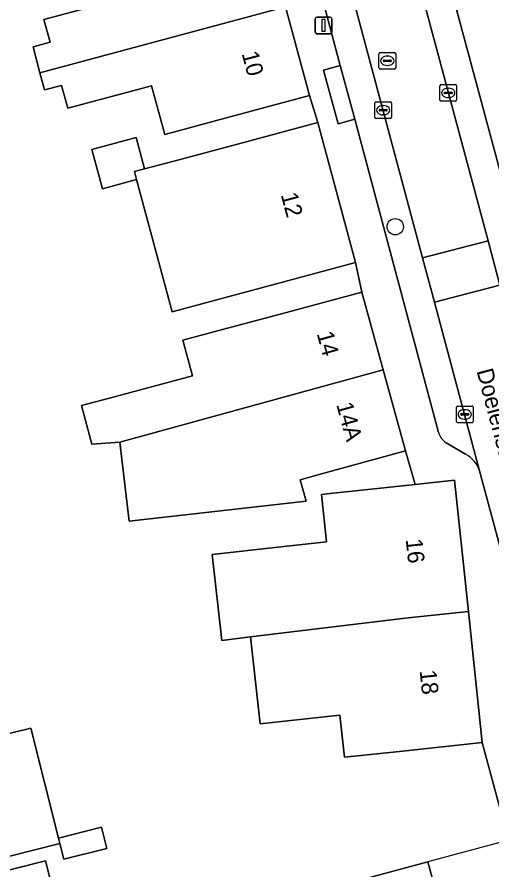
# Model space of a CAD drawing. Extents: x 159262 to 160143, y 383399 to 384319.
# Drawn here: x 159631.2 to 159659.7, y 383674.4 to 383725.6 of the extents above; entities that cross this region are included whole.
import ezdxf

# ---------------------------------------------------------------- set-up
doc = ezdxf.new("R2010")
doc.units = 0
for name, color, linetype in [('IMGEO_Boom', 7, 'Continuous'), ('IMGEO_Erf', 7, 'Continuous'), ('IMGEO_Kolk', 7, 'Continuous'), ('IMGEO_Lichtmast', 7, 'Continuous'), ('IMGEO_Openbare_ruimte_label', 7, 'Continuous'), ('IMGEO_Pand', 7, 'Continuous'), ('IMGEO_Pand_nummerreeks', 7, 'Continuous'), ('IMGEO_Pand_overbouw', 7, 'Continuous'), ('IMGEO_Parkeervlak_open', 7, 'Continuous'), ('IMGEO_Rijbaan_lokaal_open', 7, 'Continuous'), ('IMGEO_Rioolput', 7, 'Continuous'), ('IMGEO_Voetpad_open', 7, 'Continuous')]:
    doc.layers.add(name, color=color, linetype=linetype)

msp = doc.modelspace()

# ---------------------------------------------------------------- linework, layer by layer
at = {"layer": 'IMGEO_Boom'}
msp.add_circle((159653.905, 383712.994), 0.489, dxfattribs=at)
at = {"layer": 'IMGEO_Erf'}
for points in [[(159635.097, 383702.265), (159636.69, 383702.693), (159641.747, 383704.052), (159641.175, 383706.184), (159643.844, 383706.901), (159647.081, 383707.77), (159651.909, 383709.067), (159651.524, 383710.844), (159646.696, 383709.547), (159643.336, 383708.644), (159640.528, 383707.89), (159638.398, 383715.818), (159636.346, 383715.267), (159635.711, 383717.629), (159638.367, 383718.343), (159638.873, 383716.46), (159641.001, 383717.032), (159644.437, 383717.955), (159649.265, 383719.252), (159648.76, 383720.87), (159643.932, 383719.573), (159640.079, 383718.537), (159639.297, 383721.448), (159634.272, 383720.098), (159633.902, 383721.475), (159632.879, 383721.2), (159632.6, 383722.237), (159632.184, 383723.784), (159633.208, 383724.058), (159632.841, 383725.424), (159635.39, 383726.109)], [(159661.769, 383672.22), (159659.121, 383682.043), (159654.149, 383681.516), (159650.854, 383681.166), (159650.586, 383683.691), (159645.796, 383683.163), (159645.22, 383688.38), (159643.498, 383688.17), (159642.928, 383693.339), (159646.868, 383693.777), (159649.789, 383694.081), (159649.486, 383696.935), (159649.631, 383696.951), (159655.096, 383697.531), (159654.527, 383699.544), (159649.706, 383698.219), (159648.202, 383697.806), (159648.516, 383696.661), (159648.553, 383696.526), (159637.954, 383695.337), (159637.393, 383700.076), (159635.717, 383699.956), (159635.097, 383702.265)], [(159626.897, 383673.438), (159632.943, 383674.959), (159636.849, 383659.425)], [(159651.485, 383673.719), (159655.851, 383674.889), (159656.944, 383670.909)]]:
    msp.add_lwpolyline(points, dxfattribs=at)
msp.add_lwpolyline([(159636.282, 383676.965), (159636.602, 383675.692), (159634.035, 383675.046), (159633.799, 383675.984), (159627.527, 383674.407), (159625.785, 383681.34), (159624.704, 383685.641), (159628.763, 383686.661), (159629.843, 383682.36), (159632.057, 383682.917), (159633.715, 383676.319)], close=True, dxfattribs=at)
at = {"layer": 'IMGEO_Kolk'}
for p, q in [((159656.584, 383720.597), (159656.584, 383721.449)), ((159656.659, 383721.523), (159657.511, 383721.523)), ((159657.072, 383721.303), (159657.097, 383721.303)), ((159657.585, 383721.449), (159657.585, 383720.597)), ((159656.843, 383721.017), (159656.843, 383721.029)), ((159657.281, 383720.98), (159656.883, 383720.98)), ((159656.886, 383721.066), (159657.284, 383721.066)), ((159657.095, 383720.743), (159657.07, 383720.743)), ((159657.327, 383721.029), (159657.327, 383721.017)), ((159652.679, 383719.56), (159652.679, 383720.412)), ((159652.754, 383720.486), (159653.606, 383720.486)), ((159653.167, 383720.266), (159653.192, 383720.266)), ((159653.68, 383720.412), (159653.68, 383719.56)), ((159657.511, 383720.523), (159656.659, 383720.523)), ((159652.938, 383719.98), (159652.938, 383719.992)), ((159653.376, 383719.943), (159652.978, 383719.943)), ((159652.981, 383720.029), (159653.379, 383720.029)), ((159653.19, 383719.706), (159653.165, 383719.706)), ((159653.422, 383719.992), (159653.422, 383719.98)), ((159653.606, 383719.486), (159652.754, 383719.486)), ((159657.567, 383701.312), (159657.567, 383702.164)), ((159657.642, 383702.238), (159658.494, 383702.238)), ((159657.869, 383701.781), (159658.267, 383701.781)), ((159658.055, 383702.018), (159658.08, 383702.018)), ((159658.568, 383702.164), (159658.568, 383701.312)), ((159657.826, 383701.732), (159657.826, 383701.744)), ((159658.264, 383701.695), (159657.866, 383701.695)), ((159658.078, 383701.458), (159658.053, 383701.458)), ((159658.31, 383701.744), (159658.31, 383701.732)), ((159658.494, 383701.238), (159657.642, 383701.238))]:
    msp.add_line(p, q, dxfattribs=at)
for points in [[(159656.584, 383720.597), (159656.584, 383721.449)], [(159656.659, 383721.523), (159657.511, 383721.523)], [(159657.585, 383721.449), (159657.585, 383720.597)], [(159652.679, 383719.56), (159652.679, 383720.412)], [(159652.754, 383720.486), (159653.606, 383720.486)], [(159653.68, 383720.412), (159653.68, 383719.56)], [(159657.511, 383720.523), (159656.659, 383720.523)], [(159653.606, 383719.486), (159652.754, 383719.486)], [(159657.567, 383701.312), (159657.567, 383702.164)], [(159657.642, 383702.238), (159658.494, 383702.238)], [(159658.568, 383702.164), (159658.568, 383701.312)], [(159658.494, 383701.238), (159657.642, 383701.238)]]:
    msp.add_lwpolyline(points, dxfattribs=at)
for centre, radius, start, end in [((159656.661, 383721.447), 0.0765, 91.552, 178.448), ((159656.661, 383721.447), 0.0765, 91.552, 178.448), ((159657.509, 383721.447), 0.0765, 1.552, 88.448), ((159657.509, 383721.447), 0.0765, 1.552, 88.448), ((159656.883, 383721.026), 0.0403, 85.8775, 175.7526), ((159656.88, 383721.016), 0.0366, 178.938, 274.7102), ((159657.284, 383721.023), 0.043, 264.8664, 352.4533), ((159657.288, 383721.028), 0.0386, 1.7309, 96.639), ((159652.756, 383720.41), 0.0765, 91.552, 178.448), ((159652.756, 383720.41), 0.0765, 91.552, 178.448), ((159653.604, 383720.41), 0.0765, 1.552, 88.448), ((159653.604, 383720.41), 0.0765, 1.552, 88.448), ((159656.661, 383720.599), 0.0765, 181.552, 268.448), ((159656.661, 383720.599), 0.0765, 181.552, 268.448), ((159657.509, 383720.599), 0.0765, 271.552, 358.448), ((159657.509, 383720.599), 0.0765, 271.552, 358.448), ((159652.978, 383719.989), 0.0403, 85.8775, 175.7526), ((159652.975, 383719.979), 0.0366, 178.938, 274.7102), ((159653.379, 383719.986), 0.043, 264.8664, 352.4533), ((159653.383, 383719.991), 0.0386, 1.7309, 96.639), ((159652.756, 383719.562), 0.0765, 181.552, 268.448), ((159652.756, 383719.562), 0.0765, 181.552, 268.448), ((159653.604, 383719.562), 0.0765, 271.552, 358.448), ((159653.604, 383719.562), 0.0765, 271.552, 358.448), ((159657.644, 383702.162), 0.0765, 91.552, 178.448), ((159657.644, 383702.162), 0.0765, 91.552, 178.448), ((159657.866, 383701.741), 0.0403, 85.8775, 175.7526), ((159658.271, 383701.743), 0.0386, 1.7309, 96.639), ((159658.492, 383702.162), 0.0765, 1.552, 88.448), ((159658.492, 383702.162), 0.0765, 1.552, 88.448), ((159657.644, 383701.314), 0.0765, 181.552, 268.448), ((159657.644, 383701.314), 0.0765, 181.552, 268.448), ((159657.863, 383701.731), 0.0366, 178.938, 274.7102), ((159658.267, 383701.738), 0.043, 264.8664, 352.4533), ((159658.492, 383701.314), 0.0765, 271.552, 358.448), ((159658.492, 383701.314), 0.0765, 271.552, 358.448)]:
    msp.add_arc(centre, radius, start, end, dxfattribs=at)
for centre, major_axis, ratio, start_param, end_param in [((159657.071, 383721.023), (-0.387, 0.002), 0.722429, 4.712389, 7.853982), ((159657.096, 383721.023), (-0.39, 0.002), 0.717154, 1.570796, 4.712389), ((159653.166, 383719.986), (-0.387, 0.002), 0.722429, 4.712389, 7.853982), ((159653.191, 383719.986), (-0.39, 0.002), 0.717154, 1.570796, 4.712389), ((159658.054, 383701.738), (-0.387, 0.002), 0.722429, 4.712389, 7.853982), ((159658.079, 383701.738), (-0.39, 0.002), 0.717154, 1.570796, 4.712389)]:
    msp.add_ellipse(centre, major_axis=major_axis, ratio=ratio, start_param=start_param, end_param=end_param, dxfattribs=at)
at = {"layer": 'IMGEO_Lichtmast'}
for p, q in [((159649.103, 383724.674), (159649.103, 383725.474)), ((159649.103, 383725.474), (159649.103, 383724.674)), ((159649.203, 383725.574), (159649.993, 383725.574)), ((159649.993, 383725.574), (159649.203, 383725.574)), ((159650.093, 383725.474), (159650.093, 383724.674)), ((159650.093, 383724.674), (159650.093, 383725.474)), ((159649.993, 383724.574), (159649.203, 383724.574)), ((159649.203, 383724.574), (159649.993, 383724.574))]:
    msp.add_line(p, q, dxfattribs=at)
msp.add_lwpolyline([(159649.523, 383725.449), (159649.673, 383725.449), (159649.673, 383724.699), (159649.523, 383724.699), (159649.523, 383725.449)], dxfattribs=at)
for centre, start, end in [((159649.203, 383725.474), 90, 180), ((159649.203, 383725.474), 90, 180), ((159649.993, 383725.474), 0, 90), ((159649.993, 383725.474), 360, 90), ((159649.203, 383724.674), 180, 270), ((159649.203, 383724.674), 180, 270), ((159649.993, 383724.674), 270, 0), ((159649.993, 383724.674), 270, 0)]:
    msp.add_arc(centre, 0.1, start, end, dxfattribs=at)
at = {"layer": 'IMGEO_Pand'}
for points in [[(159645.865, 383731.643), (159641.037, 383730.346), (159637.322, 383729.348), (159637.128, 383729.296), (159637.21, 383728.99), (159637.808, 383726.759), (159635.39, 383726.109), (159632.841, 383725.424), (159633.208, 383724.058), (159632.184, 383723.784), (159632.6, 383722.237), (159633.623, 383722.512), (159647.329, 383726.195)], [(159647.329, 383726.195), (159633.623, 383722.512), (159632.6, 383722.237), (159632.879, 383721.2), (159633.902, 383721.475), (159634.272, 383720.098), (159639.297, 383721.448), (159640.079, 383718.537), (159643.932, 383719.573), (159648.76, 383720.87)], [(159649.265, 383719.252), (159644.437, 383717.955), (159641.001, 383717.032), (159638.873, 383716.46), (159638.269, 383716.298), (159638.398, 383715.818), (159640.528, 383707.89), (159643.336, 383708.644), (159646.696, 383709.547), (159651.524, 383710.844)], [(159638.398, 383715.818), (159638.269, 383716.298), (159638.873, 383716.46), (159638.367, 383718.343), (159635.711, 383717.629), (159636.346, 383715.267)], [(159651.909, 383709.067), (159647.081, 383707.77), (159643.844, 383706.901), (159641.175, 383706.184), (159641.747, 383704.052), (159636.69, 383702.693), (159635.097, 383702.265), (159635.717, 383699.956), (159637.393, 383700.076), (159653.188, 383704.415)], [(159654.527, 383699.544), (159653.188, 383704.415), (159637.393, 383700.076), (159637.954, 383695.337), (159648.553, 383696.526), (159648.516, 383696.661), (159648.202, 383697.806), (159649.706, 383698.219)], [(159657.451, 383697.781), (159655.096, 383697.531), (159649.631, 383696.951), (159649.486, 383696.935), (159649.789, 383694.081), (159646.868, 383693.777), (159642.928, 383693.339), (159643.498, 383688.17), (159645.22, 383688.38), (159650.027, 383688.966), (159654.669, 383689.528), (159658.286, 383689.912)], [(159658.286, 383689.912), (159654.669, 383689.528), (159650.027, 383688.966), (159645.22, 383688.38), (159645.796, 383683.163), (159650.586, 383683.691), (159650.854, 383681.166), (159654.149, 383681.516), (159659.121, 383682.043)], [(159632.057, 383682.917), (159629.843, 383682.36), (159625.785, 383681.34), (159627.527, 383674.407), (159633.799, 383675.984), (159633.715, 383676.319)], [(159633.715, 383676.319), (159633.799, 383675.984), (159634.035, 383675.046), (159636.602, 383675.692), (159636.282, 383676.965)], [(159661.769, 383672.22), (159661.027, 383672.019), (159656.944, 383670.909), (159655.851, 383674.889), (159651.485, 383673.719), (159652.559, 383669.711), (159645.877, 383667.903), (159647.632, 383661.446), (159649.042, 383661.829), (159651.845, 383662.591), (159658.698, 383664.453), (159663.523, 383665.764)]]:
    msp.add_lwpolyline(points, close=True, dxfattribs=at)
at = {"layer": 'IMGEO_Pand_overbouw'}
msp.add_lwpolyline([(159655.851, 383674.889), (159656.944, 383670.909), (159661.027, 383672.019), (159660.923, 383672.406), (159661.426, 383672.541), (159660.467, 383676.125)], close=True, dxfattribs=at)
at = {"layer": 'IMGEO_Parkeervlak_open'}
for points in [[(159658.957, 383698.358), (159656.262, 383708.47), (159655.531, 383711.127), (159639.486, 383771.164), (159639.401, 383770.773), (159639.228, 383770.41), (159638.462, 383769.062)], [(159643.962, 383769.967), (159659.468, 383712.142), (159660.175, 383709.486), (159675.226, 383653.663), (159677.362, 383645.771), (159683.923, 383621.261), (159685.312, 383616.758), (159691.977, 383598.671)], [(159638.359, 383768.29), (159643.296, 383750), (159643.745, 383748.335), (159644.756, 383744.665), (159650.603, 383722.664), (159651.489, 383719.443), (159656.5, 383700.639)], [(159693.06, 383602.465), (159688.816, 383614.013), (159688.233, 383613.793), (159688.041, 383614.333), (159686.892, 383617.599), (159685.869, 383620.959), (159685.195, 383623.453), (159683.304, 383630.406), (159681.505, 383637.111), (159680.482, 383640.885), (159670.837, 383676.812), (159669.809, 383680.581), (159656.528, 383729.905), (159655.419, 383734.157), (159651.173, 383750), (159650.479, 383752.591), (159649.37, 383756.675), (159646.528, 383767.317)], [(159656.965, 383700.036), (159658.117, 383699.352)]]:
    msp.add_lwpolyline(points, dxfattribs=at)
for centre, radius, start, end in [((159657.553, 383700.971), 1.104, 197.4696, 237.8052), ((159657.251, 383697.768), 1.805, 19.0676, 61.3327)]:
    msp.add_arc(centre, radius, start, end, dxfattribs=at)
at = {"layer": 'IMGEO_Rijbaan_lokaal_open'}
msp.add_lwpolyline([(159639.765, 383774.003), (159639.486, 383771.164), (159655.531, 383711.127), (159659.468, 383712.142), (159643.962, 383769.967)], dxfattribs=at)
for points in [[(159656.262, 383708.47), (159660.175, 383709.486), (159659.468, 383712.142), (159655.531, 383711.127)], [(159656.262, 383708.47), (159658.957, 383698.358), (159662.16, 383686.481), (159671.352, 383652.583), (159675.226, 383653.663), (159660.175, 383709.486)]]:
    msp.add_lwpolyline(points, close=True, dxfattribs=at)
at = {"layer": 'IMGEO_Rioolput'}
for p, q in [((159652.929, 383722.522), (159652.929, 383723.374)), ((159653.004, 383723.448), (159653.856, 383723.448)), ((159653.93, 383723.374), (159653.93, 383722.522)), ((159653.188, 383722.942), (159653.188, 383722.954)), ((159653.626, 383722.905), (159653.228, 383722.905)), ((159653.231, 383722.991), (159653.629, 383722.991)), ((159653.417, 383723.228), (159653.442, 383723.228)), ((159653.672, 383722.954), (159653.672, 383722.942)), ((159653.856, 383722.448), (159653.004, 383722.448)), ((159653.44, 383722.668), (159653.415, 383722.668))]:
    msp.add_line(p, q, dxfattribs=at)
for points in [[(159652.929, 383722.522), (159652.929, 383723.374)], [(159653.004, 383723.448), (159653.856, 383723.448)], [(159653.93, 383723.374), (159653.93, 383722.522)], [(159653.856, 383722.448), (159653.004, 383722.448)]]:
    msp.add_lwpolyline(points, dxfattribs=at)
for centre, radius, start, end in [((159653.006, 383723.372), 0.0765, 91.552, 178.448), ((159653.006, 383723.372), 0.0765, 91.552, 178.448), ((159653.854, 383723.372), 0.0765, 1.552, 88.448), ((159653.854, 383723.372), 0.0765, 1.552, 88.448), ((159653.228, 383722.951), 0.0403, 85.8775, 175.7526), ((159653.225, 383722.941), 0.0366, 178.938, 274.7102), ((159653.629, 383722.948), 0.043, 264.8664, 352.4533), ((159653.633, 383722.953), 0.0386, 1.7309, 96.639), ((159653.006, 383722.524), 0.0765, 181.552, 268.448), ((159653.006, 383722.524), 0.0765, 181.552, 268.448), ((159653.854, 383722.524), 0.0765, 271.552, 358.448), ((159653.854, 383722.524), 0.0765, 271.552, 358.448)]:
    msp.add_arc(centre, radius, start, end, dxfattribs=at)
for centre, major_axis, ratio, start_param, end_param in [((159653.416, 383722.948), (-0.387, 0.002), 0.722429, 4.712389, 7.853982), ((159653.441, 383722.948), (-0.39, 0.002), 0.717154, 1.570796, 4.712389)]:
    msp.add_ellipse(centre, major_axis=major_axis, ratio=ratio, start_param=start_param, end_param=end_param, dxfattribs=at)
at = {"layer": 'IMGEO_Voetpad_open'}
for points in [[(159656.5, 383700.639), (159651.489, 383719.443), (159650.486, 383719.167), (159649.6, 383722.388), (159650.603, 383722.664), (159644.756, 383744.665), (159643.753, 383744.389), (159642.742, 383748.059), (159643.745, 383748.335), (159643.296, 383750), (159638.359, 383768.29)], [(159656.528, 383729.905), (159669.809, 383680.581), (159670.812, 383680.855), (159671.84, 383677.086), (159670.837, 383676.812), (159680.482, 383640.885), (159681.486, 383641.157), (159682.509, 383637.383), (159681.505, 383637.111), (159683.304, 383630.406), (159684.308, 383630.679), (159686.199, 383623.726), (159685.195, 383623.453), (159685.869, 383620.959), (159686.892, 383617.599), (159687.873, 383617.944), (159689.022, 383614.678), (159688.041, 383614.333), (159688.233, 383613.793), (159688.816, 383614.013), (159693.06, 383602.465)], [(159647.329, 383726.195), (159648.76, 383720.87), (159649.265, 383719.252), (159651.524, 383710.844), (159651.909, 383709.067), (159653.188, 383704.415), (159654.527, 383699.544), (159655.096, 383697.531), (159657.451, 383697.781), (159658.286, 383689.912), (159659.121, 383682.043), (159661.769, 383672.22)], [(159658.117, 383699.352), (159656.965, 383700.036)], [(159662.16, 383686.481), (159658.957, 383698.358)], [(159636.849, 383659.425), (159632.943, 383674.959), (159626.897, 383673.438)]]:
    msp.add_lwpolyline(points, dxfattribs=at)
msp.add_lwpolyline([(159650.603, 383722.664), (159649.6, 383722.388), (159650.486, 383719.167), (159651.489, 383719.443)], close=True, dxfattribs=at)
for centre, radius, start, end in [((159657.553, 383700.971), 1.104, 197.4696, 237.8052), ((159657.251, 383697.768), 1.805, 19.0676, 61.3327)]:
    msp.add_arc(centre, radius, start, end, dxfattribs=at)

# ---------------------------------------------------------------- texts
at = {"layer": 'IMGEO_Openbare_ruimte_label'}
msp.add_text('Doelenstraat', height=1, rotation=284.8982, dxfattribs=at).set_placement((159658.769, 383704.346))
at = {"layer": 'IMGEO_Pand_nummerreeks'}
for s, rotation, p in [('10', 285.0399, (159644.688, 383723.385)), ('12', 285.0399, (159647.035, 383714.911)), ('14', 285.3722, (159649.19, 383706.58)), ('14A', 285.3722, (159650.359, 383702.33)), ('16', 276.056, (159654.53, 383694.231)), ('18', 276.056, (159655.365, 383686.359))]:
    msp.add_text(s, height=1, rotation=rotation, dxfattribs=at).set_placement(p)

doc.saveas('drawing.dxf')
